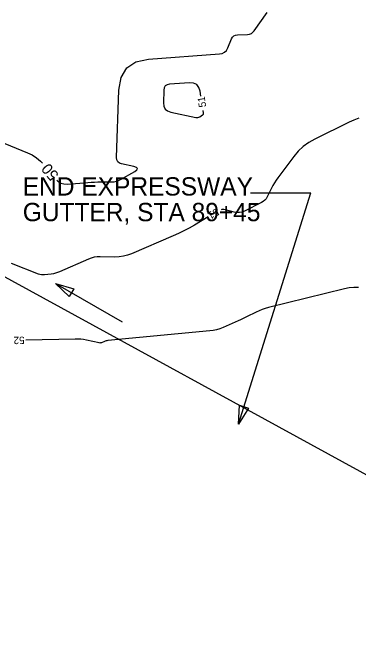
# Model space of a CAD drawing. Extents: x 2384780 to 2405861, y 547869 to 573706.
# Drawn here: x 2397054.8 to 2397149.1, y 553518.6 to 553691.1 of the extents above; entities that cross this region are included whole.
import ezdxf

# ---------------------------------------------------------------- set-up
doc = ezdxf.new("R2010")
doc.units = 0
for name, color, linetype in [('Breaklines', 7, 'Continuous'), ('Old_Level_5', 7, 'Continuous'), ('Old_Level_60', 7, 'Continuous'), ('Old_Level_61', 7, 'Continuous')]:
    doc.layers.add(name, color=color, linetype=linetype)

msp = doc.modelspace()

# ---------------------------------------------------------------- linework, layer by layer
at = {"layer": 'Breaklines'}
for p, q in [((2397005.22375, 553644.9705), (2397236.1715, 553518.6115)), ((2397066.49349, 553617.28838), (2397084.59559, 553606.78916))]:
    msp.add_line(p, q, dxfattribs=at)
msp.add_lwpolyline([(2397070.19149, 553613.6985), (2397066.49349, 553617.28838), (2397071.44579, 553615.86108)], close=True, dxfattribs=at)
at = {"layer": 'Old_Level_5'}
for p in [(2397116.39975, 553578.92225), (2397119.67673, 553642.03364)]:
    msp.add_line(p, (2397136.09288, 553642.03364), dxfattribs=at)
msp.add_lwpolyline([(2397119.06782, 553583.33172), (2397116.39975, 553578.92225), (2397116.67908, 553584.06861)], close=True, dxfattribs=at)
at = {"layer": 'Old_Level_60'}
for points in [[(2397106.10325, 553668.41775), (2397105.90125, 553669.6915), (2397105.56875, 553670.7765), (2397104.97, 553671.52525), (2397104.10425, 553671.937), (2397102.97175, 553672.01225), (2397097.5175, 553671.61125), (2397096.8675, 553671.471), (2397096.396, 553671.15925), (2397096.10325, 553670.67575), (2397095.98875, 553670.02075)], [(2397095.98875, 553670.02075), (2397095.87075, 553666.56375), (2397095.96875, 553665.61025), (2397096.33475, 553664.8665), (2397096.96875, 553664.33225), (2397097.8705, 553664.008), (2397104.7655, 553662.5465), (2397105.03625, 553662.5145), (2397105.297, 553662.5355), (2397105.54775, 553662.6095), (2397105.789, 553662.7365), (2397106.5605, 553663.2375), (2397106.70125, 553663.35575), (2397106.793, 553663.496), (2397106.83575, 553663.65775), (2397106.82925, 553663.8415), (2397106.73, 553664.467)], [(2397149.1895, 553662.3515), (2397147.86425, 553661.87175), (2397146.571, 553661.29275), (2397137.17975, 553656.6725), (2397135.53575, 553655.74325), (2397134.03375, 553654.643), (2397132.67375, 553653.3715), (2397131.45525, 553651.929), (2397127.09375, 553646.1205), (2397126.61375, 553645.44875), (2397126.167, 553644.75675), (2397125.75325, 553644.04425), (2397125.373, 553643.3115), (2397124.185, 553640.88425), (2397123.89725, 553640.39725), (2397123.54325, 553639.97625), (2397123.123, 553639.6215), (2397122.6365, 553639.33275), (2397117.97575, 553637.03975), (2397117.30175, 553636.77575), (2397116.61425, 553636.64), (2397115.91375, 553636.6325), (2397115.2, 553636.75375), (2397112.84675, 553637.35925), (2397112.34925, 553637.43975), (2397111.86575, 553637.422), (2397111.5995, 553637.3565)], [(2397108.10425, 553635.4305), (2397104.343, 553633.2265), (2397102.91825, 553632.4205), (2397101.4705, 553631.6595), (2397100, 553630.94375), (2397098.50675, 553630.27275), (2397087.2255, 553625.41), (2397086.10775, 553624.996), (2397084.9655, 553624.707), (2397083.79875, 553624.543), (2397082.60725, 553624.50425), (2397078.6755, 553624.58125), (2397077.84175, 553624.5535), (2397077.02575, 553624.43725), (2397076.22725, 553624.2325), (2397075.44625, 553623.9395), (2397067.54875, 553620.48875), (2397067.0065, 553620.27475), (2397066.453, 553620.10125), (2397065.88875, 553619.96825), (2397065.313, 553619.876), (2397063.4145, 553619.64075), (2397063.01075, 553619.6155), (2397062.6135, 553619.64025), (2397062.2225, 553619.715), (2397061.83775, 553619.84), (2397054.4775, 553622.734)], [(2397149.09175, 553616.22425), (2397147.821, 553616.2225), (2397146.55625, 553616.09725), (2397145.298, 553615.84875), (2397124.52325, 553610.71425), (2397123.665, 553610.47775), (2397122.823, 553610.196), (2397121.99725, 553609.8695), (2397121.18825, 553609.49775), (2397118.5715, 553608.2105), (2397118.00975, 553607.9375), (2397117.44525, 553607.6695), (2397116.87825, 553607.40675), (2397116.309, 553607.1495), (2397112.2085, 553605.31925), (2397111.32, 553604.9645), (2397110.4115, 553604.6855), (2397109.48325, 553604.4815), (2397108.53525, 553604.353), (2397080.73325, 553601.71675), (2397080.48925, 553601.684), (2397080.25, 553601.63225), (2397080.01575, 553601.5615), (2397079.78625, 553601.472), (2397079.04475, 553601.1485), (2397078.8845, 553601.09225), (2397078.72175, 553601.06275), (2397078.55625, 553601.05975), (2397078.38825, 553601.0835), (2397074.87575, 553601.84725), (2397074.12075, 553601.98825), (2397073.36175, 553602.08375), (2397072.598, 553602.13375), (2397071.83025, 553602.1385), (2397058.3815, 553601.8235)]]:
    msp.add_lwpolyline(points, dxfattribs=at)
at = {"layer": 'Old_Level_61'}
for points in [[(2397066.78375, 553645.47075), (2397067.0965, 553645.16075), (2397067.886, 553644.691), (2397068.76975, 553644.44025), (2397069.74775, 553644.40875), (2397075.29625, 553644.82975), (2397076.196, 553644.89025), (2397077.0965, 553644.93575), (2397077.9975, 553644.96625), (2397078.899, 553644.9815), (2397081.8455, 553645.00625), (2397082.4665, 553645.05), (2397083.067, 553645.1705), (2397083.6465, 553645.36775), (2397084.2055, 553645.64175), (2397088.0675, 553647.84075), (2397088.675, 553648.2775), (2397088.843, 553648.64625), (2397088.571, 553648.94625), (2397087.85925, 553649.178), (2397084.4975, 553649.8905), (2397083.87025, 553650.116), (2397083.4295, 553650.4875), (2397083.175, 553651.00475), (2397083.107, 553651.66775), (2397083.732, 553670.017), (2397084.33975, 553673.4935), (2397085.89475, 553676.059), (2397088.39725, 553677.714), (2397091.84725, 553678.458), (2397111.172, 553679.87925), (2397111.9305, 553680.027), (2397112.563, 553680.34975), (2397113.06975, 553680.84725), (2397113.45075, 553681.5195), (2397114.4895, 553684.0015), (2397114.75625, 553684.4695), (2397115.1115, 553684.8095), (2397115.55525, 553685.0215), (2397116.087, 553685.10575), (2397118.82625, 553685.202), (2397119.382, 553685.28), (2397119.87575, 553685.473), (2397120.30725, 553685.78075), (2397120.6765, 553686.2035), (2397124.16, 553691.14675)], [(2397050.9865, 553656.094), (2397058.8005, 553652.95125), (2397060.10875, 553652.32925), (2397061.3075, 553651.559), (2397062.397, 553650.64075), (2397062.928, 553650.06325)]]:
    msp.add_lwpolyline(points, dxfattribs=at)

# ---------------------------------------------------------------- texts
at = {"layer": 'Old_Level_5'}
for s, p in [('END EXPRESSWAY', (2397057.52326, 553641.26937)), ('GUTTER, STA 89+45', (2397057.52326, 553634.26937))]:
    msp.add_text(s, height=4.9999995, dxfattribs=at).set_placement(p)
at = {"layer": 'Old_Level_60'}
for s, rotation, p in [('51', 99.0158528, (2397107.582, 553665.47925)), ('51', 208.8558306, (2397110.34025, 553637.86475)), ('52', 181.3424028, (2397057.988, 553602.8145))]:
    msp.add_text(s, height=2, rotation=rotation, dxfattribs=at).set_placement(p)
at = {"layer": 'Old_Level_61'}
msp.add_text('50', height=3, rotation=130.0153056, dxfattribs=at).set_placement((2397067.51725, 553646.91625))

doc.saveas('drawing.dxf')
